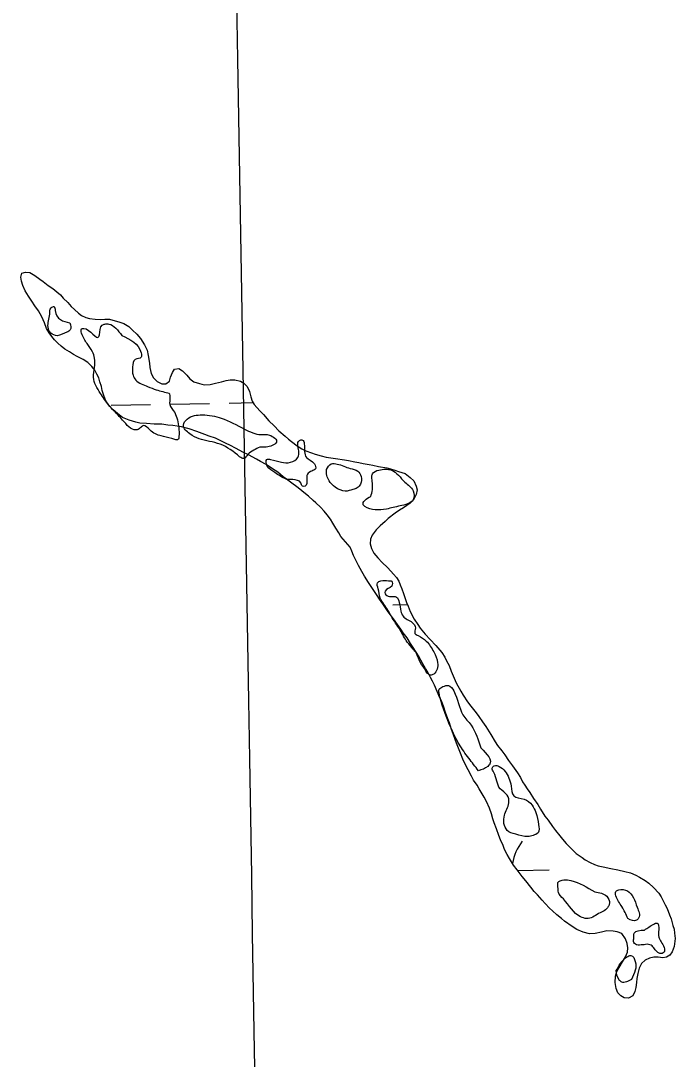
# Model space of a CAD drawing. Extents: x 3887375 to 3925618, y 296674 to 322633.
# Drawn here: x 3901863 to 3902394, y 315013 to 315857 of the extents above; entities that cross this region are included whole.
import ezdxf

# ---------------------------------------------------------------- set-up
doc = ezdxf.new("R2010")
doc.units = 0
for name, color, linetype in [('V-GRID-MAJR', 7, 'Continuous'), ('V-RIVR-EDGE', 7, 'Continuous'), ('V-TOPO-SHOR', 7, 'Continuous'), ('V-WETL-SWMP', 7, 'Continuous')]:
    doc.layers.add(name, color=color, linetype=linetype)

msp = doc.modelspace()

# ---------------------------------------------------------------- linework, layer by layer
at = {"layer": 'V-GRID-MAJR'}
msp.add_spline([(3902269.224, 302288.246), (3902166.142, 308345.103), (3902063.008, 314405.044), (3901959.873, 320464.981), (3901959.8200000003, 320468.069)], degree=3, dxfattribs=at)
at = {"layer": 'V-RIVR-EDGE'}
for points in [[(3901892.2476071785, 315600.76689572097), (3901886.9693509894, 315602.9815024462), (3901884.779785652, 315607.83033786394), (3901886.1268407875, 315618.3944715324), (3901887.4608308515, 315623.6749052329), (3901889.6645500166, 315624.55007811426), (3901890.5375453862, 315621.4657422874), (3901894.9221198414, 315613.969613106), (3901902.4008289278, 315611.3092542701)], [(3901902.4008289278, 315611.3092542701), (3901902.8269834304, 315605.58415721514), (3901900.1807784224, 315603.82945642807), (3901892.2476071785, 315600.76689572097)], [(3901983.2771122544, 315554.30914850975), (3901983.707621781, 315550.34528477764), (3901983.6945567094, 315545.0615848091), (3901987.641000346, 315538.4471610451), (3901989.8283881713, 315532.717708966), (3901991.115561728, 315519.06488444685), (3901990.669809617, 315516.8644315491), (3901985.3871984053, 315517.31780495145), (3901976.586475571, 315519.5411217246), (3901967.3519769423, 315524.4073772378), (3901962.0769870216, 315527.94290895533), (3901959.4296932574, 315525.7478998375), (3901956.344268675, 315524.4345961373), (3901945.3561580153, 315532.3873649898), (3901938.3297335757, 315539.89002670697), (3901933.9386265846, 315544.7443059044), (3901927.3568654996, 315554.00711218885), (3901921.6655198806, 315567.2305159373), (3901922.565734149, 315575.1538883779), (3901922.5842430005, 315582.6391299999), (3901920.83607475, 315587.92718499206), (3901916.4493227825, 315594.54269751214), (3901912.066925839, 315602.91944335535), (3901912.075635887, 315606.44191000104), (3901913.837957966, 315606.8778633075), (3901926.150259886, 315600.24275317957), (3901926.593834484, 315601.56258941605), (3901928.8149737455, 315609.4826955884), (3901931.0186929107, 315610.35786846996), (3901934.100851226, 315610.3502471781), (3901944.645387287, 315601.0776420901)], [(3901944.645387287, 315601.0776420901), (3901960.461647, 315586.94858029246), (3901960.4529369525, 315583.42611364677), (3901955.605190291, 315581.6768566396), (3901953.3884060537, 315575.5179837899), (3901953.812383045, 315568.91227007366), (3901956.0041258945, 315564.94405131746), (3901965.6778440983, 315559.6363987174), (3901972.716244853, 315556.97712863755), (3901983.2771122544, 315554.30914850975)], [(3902040.3898107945, 315502.6515355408), (3902024.5637522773, 315512.8178223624), (3902007.40261494, 315517.2633671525), (3901999.927172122, 315521.2446509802), (3901994.660892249, 315528.3026493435), (3901997.7550268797, 315533.1384196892), (3902010.0923701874, 315536.63040116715), (3902025.496629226, 315533.9504447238), (3902044.4081123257, 315525.0974616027), (3902057.606474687, 315520.66171561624), (3902064.6503192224, 315520.2039871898), (3902070.3601736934, 315514.46582506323), (3902066.831174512, 315511.8326851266), (3902061.984516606, 315510.5237364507), (3902056.7008166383, 315510.53680152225)], [(3902083.494299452, 315484.05188756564), (3902078.211688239, 315484.50526096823), (3902068.978278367, 315489.8118248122), (3902062.827026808, 315495.11076736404), (3902062.3997835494, 315500.3955560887), (3902065.481941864, 315500.3879347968), (3902074.2826646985, 315498.1646180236), (3902081.76790632, 315498.14610917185), (3902087.501713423, 315502.09473032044), (3902088.395395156, 315507.3762527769), (3902088.856389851, 315515.74102230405), (3902091.499328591, 315516.1747980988), (3902092.812632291, 315513.08937351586), (3902094.546646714, 315502.07731022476), (3902101.138206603, 315496.7772789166), (3902102.009024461, 315492.8123264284), (3902098.9225111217, 315491.05871439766), (3902095.3935119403, 315488.42557446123), (3902094.9423160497, 315484.02357991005)], [(3902056.7008166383, 315510.53680152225), (3902051.8508924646, 315507.9069278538), (3902046.998790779, 315504.39643752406), (3902043.9090111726, 315501.32190050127), (3902040.3898107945, 315502.6515355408)], [(3902110.814102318, 315492.3502429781), (3902114.7877648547, 315496.74352748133), (3902119.6311564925, 315496.73155116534), (3902130.1898463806, 315493.1829543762), (3902136.348719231, 315490.9661701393), (3902138.979681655, 315486.5565542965), (3902138.5241307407, 315480.39332642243), (3902135.8746594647, 315477.3177006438), (3902132.348926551, 315476.00548569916), (3902126.1813436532, 315474.69980329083), (3902117.823106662, 315477.8026479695)], [(3902117.823106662, 315477.8026479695), (3902112.9927800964, 315483.0983242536), (3902111.2424343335, 315487.50576258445), (3902110.814102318, 315492.3502429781)], [(3902146.8649476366, 315470.24554845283), (3902148.200026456, 315475.96629048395), (3902147.7836707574, 315485.6541625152), (3902148.23160038, 315488.7352320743), (3902153.5229216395, 315491.8043253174), (3902163.6500132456, 315491.77928392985), (3902174.6337688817, 315482.065281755), (3902181.2209737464, 315475.00401712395), (3902181.2024648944, 315467.518775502), (3902176.791760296, 315464.44750474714), (3902170.623088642, 315462.70151400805), (3902159.6088478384, 315460.0868829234)], [(3902094.9423160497, 315484.02357991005), (3902093.608325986, 315478.74314621), (3902091.4067843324, 315478.7485899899), (3902090.0923918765, 315481.3937062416), (3902083.494299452, 315484.05188756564)], [(3902159.6088478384, 315460.0868829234), (3902142.001958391, 315462.3319748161), (3902140.6842996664, 315463.6561660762), (3902142.013934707, 315467.1753664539), (3902146.8649476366, 315470.24554845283)], [(3902190.550645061, 315330.55893202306), (3902186.16498185, 315337.6147528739), (3902183.9765052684, 315342.9038966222), (3902181.3433653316, 315346.4328958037), (3902176.514127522, 315352.1688804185), (3902170.8140718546, 315361.86981752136), (3902163.357137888, 315373.3363429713), (3902160.7272642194, 315378.1862671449), (3902154.5869002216, 315387.8882930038), (3902152.844175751, 315395.37788964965), (3902152.415843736, 315400.2223700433), (3902155.062048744, 315401.9770708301), (3902161.2263653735, 315401.96182824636), (3902163.8671266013, 315401.5149873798), (3902163.8573277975, 315397.55221240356), (3902158.5638290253, 315393.6025024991), (3902158.5583852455, 315391.4009608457), (3902162.075408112, 315389.19070914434), (3902167.798327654, 315388.7362469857), (3902169.9889817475, 315384.32771989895), (3902171.2924866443, 315377.27952034), (3902173.0439211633, 315373.3123903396), (3902180.5160977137, 315368.0101815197), (3902183.1470601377, 315363.6005656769), (3902182.6958642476, 315359.198571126), (3902185.333359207, 315357.43080526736), (3902191.927096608, 315353.0113906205), (3902198.069638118, 315344.1899814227)], [(3902198.069638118, 315344.1899814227), (3902201.1300213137, 315335.37619351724), (3902198.024999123, 315326.1373398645), (3902195.380971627, 315325.263255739), (3902190.550645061, 315330.55893202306)], [(3902234.3767920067, 315247.6720902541), (3902226.4762834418, 315257.81877946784), (3902218.5790411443, 315269.2863936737), (3902211.568948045, 315283.3936803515), (3902203.2607938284, 315306.7507082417), (3902202.389975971, 315310.71566073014), (3902202.397597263, 315313.7978190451), (3902205.485199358, 315315.9917394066), (3902209.8904601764, 315316.86146850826), (3902214.282655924, 315312.44749764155), (3902221.719992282, 315293.0554222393), (3902228.303930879, 315284.6732326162), (3902236.1837530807, 315266.1606851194)], [(3902236.1837530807, 315266.1606851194), (3902243.1949349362, 315252.4937067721), (3902241.870743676, 315251.176048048), (3902234.3767920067, 315247.6720902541)], [(3902254.965674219, 315204.9110106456), (3902255.4223138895, 315211.51454685), (3902258.9698219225, 315221.6329284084), (3902257.664139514, 315227.8005113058), (3902251.9531962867, 315233.0983651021), (3902246.7021589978, 315246.3206800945), (3902245.3899440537, 315249.8464130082), (3902247.1555324, 315251.603291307), (3902251.117218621, 315251.1531841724), (3902255.9508114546, 315247.17843288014), (3902260.764806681, 315235.2781316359), (3902262.9467507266, 315227.3471379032), (3902271.306076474, 315224.6846015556), (3902277.8987251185, 315219.8248785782), (3902280.965640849, 315213.65294065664), (3902283.143229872, 315203.9607136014), (3902282.6865902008, 315197.357177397), (3902278.718371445, 315195.1654345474), (3902274.3131106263, 315194.295705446), (3902264.630682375, 315196.0808914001)], [(3902264.630682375, 315196.0808914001), (3902257.5933703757, 315199.18046981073), (3902254.965674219, 315204.9110106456)], [(3902331.8388985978, 315131.62929545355), (3902322.142316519, 315127.6904731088), (3902317.302191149, 315129.0233744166), (3902303.2482535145, 315143.5883895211), (3902299.2985436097, 315148.88188829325), (3902298.869122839, 315153.2860603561), (3902298.8778328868, 315156.80852700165), (3902303.726668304, 315158.99809233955), (3902309.449587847, 315158.5436301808), (3902328.8002905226, 315149.2492499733)], [(3902328.8002905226, 315149.2492499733), (3902338.4783637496, 315145.70283069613), (3902340.6657515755, 315139.9733786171), (3902339.778602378, 315137.3337061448), (3902331.8388985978, 315131.62929545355)], [(3902355.605749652, 315127.6077276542), (3902350.7863106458, 315137.3064872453), (3902345.9646941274, 315146.1246301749), (3902345.973404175, 315149.6470968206), (3902348.178212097, 315150.962578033), (3902355.2209678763, 315150.06454127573), (3902363.113855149, 315136.83569374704)], [(3902363.113855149, 315136.83569374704), (3902364.413005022, 315128.02626086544), (3902362.6474166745, 315126.26938256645), (3902355.605749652, 315127.6077276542)], [(3902369.232444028, 315118.3275012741), (3902376.729661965, 315123.15238406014), (3902379.373689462, 315124.02646818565), (3902380.6815493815, 315118.7395019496), (3902380.666306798, 315112.57518531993), (3902385.0487037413, 315104.1984394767), (3902385.0389049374, 315100.2356645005), (3902381.51426078, 315099.36375788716), (3902376.6817567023, 315103.77881750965), (3902373.606130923, 315106.4282887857), (3902368.7627392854, 315106.44026510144), (3902363.9182588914, 315106.0119330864)], [(3902363.9182588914, 315106.0119330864), (3902360.401236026, 315108.22218478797), (3902360.408857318, 315111.30434310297), (3902360.8600532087, 315115.7063376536), (3902369.232444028, 315118.3275012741)], [(3902346.2547541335, 315085.36099178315), (3902351.5591404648, 315093.7137849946), (3902354.6478313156, 315096.3480136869), (3902358.173564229, 315097.6602286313), (3902361.6840545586, 315092.8081269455), (3902361.6666344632, 315085.76319365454), (3902358.5659672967, 315078.2855733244)], [(3902358.5659672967, 315078.2855733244), (3902350.634973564, 315076.10362927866), (3902348.8770065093, 315077.42890929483), (3902346.2547541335, 315085.36099178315)]]:
    msp.add_spline(points, degree=3, dxfattribs=at)
at = {"layer": 'V-TOPO-SHOR'}
for points in [[(3902122.436, 315437.982), (3902120.919, 315440.792), (3902118.5100000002, 315444.552), (3902116.116, 315448.771), (3902114.146, 315451.825), (3902111.5, 315455.362), (3902109.069, 315458.43200000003), (3902105.9560000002, 315461.754), (3902102.382, 315465.09), (3902100.1520000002, 315467.232), (3902096.3510000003, 315470.576), (3902092.539, 315473.691), (3902089.1750000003, 315476.331), (3902086.707, 315478.25), (3902082.66, 315481.142), (3902078.398, 315484.503), (3902075.701, 315486.43), (3902071.4450000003, 315490.018), (3902066.9390000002, 315492.926), (3902061.987, 315496.30700000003), (3902057.236, 315498.761), (3902054.078, 315500.705), (3902047.518, 315504.137), (3902042.99, 315506.355), (3902037.563, 315509.292), (3902032.361, 315511.991), (3902029.418, 315513.468), (3902024.667, 315515.92100000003), (3902020.812, 315517.658), (3902015.58, 315519.438), (3902012.17, 315520.699), (3902005.579, 315523.212), (3901999.433, 315525.254), (3901993.275, 315526.833), (3901986.181, 315527.984), (3901982.052, 315528.348), (3901977.239, 315528.965), (3901971.0360000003, 315529.166), (3901964.839, 315529.596), (3901959.329, 315530.005), (3901956.1350000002, 315530.8), (3901950.664, 315532.356), (3901945.217, 315534.603), (3901941.1780000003, 315537.726), (3901937.596, 315540.833), (3901934.262, 315544.392), (3901931.6240000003, 315548.159), (3901930.149, 315552.347), (3901928.6750000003, 315556.53500000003), (3901928.0810000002, 315559.54600000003), (3901926.83, 315563.496), (3901926.015, 315566.744), (3901924.503, 315569.784), (3901922.762, 315572.831), (3901920.3310000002, 315575.901), (3901917.218, 315579.223), (3901913.387, 315581.648), (3901908.406, 315584.109), (3901905.463, 315585.586), (3901902.0840000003, 315587.765), (3901898.473, 315589.952), (3901895.329, 315592.355), (3901892.647, 315594.743), (3901889.98, 315597.589), (3901887.762, 315600.192), (3901885.792, 315603.248), (3901883.6070000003, 315606.768), (3901881.915, 315611.424), (3901879.775, 315616.324), (3901876.944, 315621.248), (3901874.083, 315625.252), (3901871.6750000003, 315629.01), (3901868.8140000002, 315633.014), (3901866.19, 315637.241), (3901864.2630000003, 315641.672), (3901863.227, 315645.156), (3901862.6410000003, 315648.396), (3901863.436, 315651.593)], [(3902355.329, 315100.306), (3902355.669, 315103.74700000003), (3902355.099, 315107.446), (3902353.84, 315111.167), (3902350.757, 315115.408), (3902346.895, 315116.913), (3902343.6920000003, 315117.479), (3902338.637, 315117.643), (3902334.2320000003, 315116.635), (3902329.133, 315115.42), (3902324.529, 315115.339), (3902319.282, 315116.659), (3902314.293, 315118.892), (3902310.4590000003, 315121.317), (3902304.151, 315125.433), (3902301.691, 315127.58400000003), (3902297.882, 315130.696), (3902294.532, 315133.797), (3902292.0700000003, 315135.94800000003), (3902288.515, 315139.742), (3902286.075, 315142.583), (3902282.3030000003, 315146.847), (3902279.6350000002, 315149.694), (3902276.98, 315152.999), (3902272.7800000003, 315158.197), (3902269.904, 315161.742), (3902265.708, 315167.169), (3902262.841, 315170.944), (3902259.5640000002, 315176.34), (3902257.6, 315179.623), (3902255.437, 315183.836), (3902254.387, 315186.86100000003), (3902252.236, 315191.53), (3902250.739, 315195.03), (3902248.843, 315200.384), (3902247.17, 315205.498), (3902246.117, 315208.523), (3902244.872, 315212.705), (3902243.182, 315217.36), (3902240.827, 315222.727), (3902238.869, 315226.242), (3902234.949, 315233.039), (3902233.2, 315235.857), (3902230.347, 315240.09), (3902228.615, 315243.367), (3902226.014, 315248.284), (3902224.058, 315251.799), (3902221.693, 315256.935), (3902219.79, 315262.05700000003), (3902217.017, 315268.82), (3902215.7490000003, 315272.31200000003), (3902213.855, 315277.663), (3902212.358, 315281.163), (3902210.691, 315286.50800000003), (3902209.417, 315289.771), (3902207.512, 315294.895), (3902205.8370000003, 315300.009), (3902204.569, 315303.501), (3902202.208, 315308.639), (3902200.711, 315312.137), (3902198.577, 315317.267), (3902197.063, 315320.309), (3902195.322, 315323.356), (3902193.166, 315327.79600000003), (3902191.417, 315330.612), (3902189.2460000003, 315334.593), (3902185.541, 315340.926), (3902181.1610000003, 315347.739), (3902179.197, 315351.02400000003), (3902176.352, 315355.487), (3902173.268, 315359.728), (3902171.289, 315362.553), (3902168.651, 315366.319), (3902165.352, 315371.027), (3902160.937, 315376.692), (3902156.5500000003, 315383.27400000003), (3902153.912, 315387.043), (3902151.931, 315389.867), (3902149.308, 315394.094), (3902145.144, 315400.439), (3902141.861, 315405.608), (3902139.682, 315409.358), (3902136.85, 315414.281), (3902135.14, 315418.248), (3902132.975, 315422.45900000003), (3902131.478, 315425.95900000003), (3902130.204, 315429.219), (3902122.436, 315437.982)], [(3902352.519, 315063.36), (3902349.805, 315064.829), (3902347.5810000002, 315067.202), (3902346.092, 315070.93200000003), (3902345.33, 315075.786), (3902345.494, 315080.842), (3902346.77, 315084.711), (3902348.4820000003, 315087.877), (3902351.396, 315092.614), (3902353.592, 315096.454), (3902355.329, 315100.306)]]:
    msp.add_lwpolyline(points, dxfattribs=at)
at = {"layer": 'V-WETL-SWMP'}
for p, q in [((3901935.9337888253, 315544.596677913), (3901967.9290759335, 315545.1458617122)), ((3901983.926719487, 315545.42045361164), (3902015.922006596, 315545.96963741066)), ((3902031.9196501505, 315546.24422931), (3902051.2730231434, 315546.5764207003)), ((3902164.660394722, 315382.32418334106), (3902176.6353309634, 315382.52972739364)), ((3902266.0029819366, 315166.7886805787), (3902291.7785424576, 315167.23110574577))]:
    msp.add_line(p, q, dxfattribs=at)
for points in [[(3902086.707, 315478.251), (3902082.66, 315481.143), (3902078.398, 315484.502), (3902075.7, 315486.43), (3902071.446, 315490.01900000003), (3902066.9390000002, 315492.926), (3902061.988, 315496.30700000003), (3902057.236, 315498.762), (3902054.079, 315500.705), (3902047.519, 315504.13800000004), (3902042.99, 315506.356), (3902037.5640000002, 315509.292), (3902032.361, 315511.992), (3902029.418, 315513.467), (3902024.667, 315515.922), (3902020.812, 315517.658), (3902015.579, 315519.438), (3902012.169, 315520.699), (3902005.579, 315523.213), (3901999.434, 315525.253), (3901993.274, 315526.833), (3901986.18, 315527.983), (3901982.051, 315528.348), (3901977.24, 315528.964), (3901971.035, 315529.165), (3901964.838, 315529.596), (3901959.33, 315530.005), (3901956.1350000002, 315530.799), (3901950.665, 315532.357), (3901945.216, 315534.604), (3901941.177, 315537.726), (3901937.597, 315540.833), (3901934.262, 315544.392), (3901931.6240000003, 315548.158), (3901930.149, 315552.347), (3901928.6750000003, 315556.53500000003), (3901928.082, 315559.545), (3901926.83, 315563.49700000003), (3901926.015, 315566.744), (3901924.504, 315569.783), (3901922.762, 315572.831), (3901920.3310000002, 315575.9), (3901917.219, 315579.222), (3901913.387, 315581.647), (3901908.4050000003, 315584.109), (3901905.463, 315585.585), (3901902.083, 315587.765), (3901898.473, 315589.952), (3901895.33, 315592.355), (3901892.647, 315594.742), (3901889.9790000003, 315597.589), (3901887.7630000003, 315600.192), (3901885.792, 315603.24700000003), (3901883.606, 315606.768), (3901881.916, 315611.424), (3901879.775, 315616.324), (3901876.944, 315621.24700000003), (3901874.083, 315625.251), (3901871.6750000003, 315629.01), (3901868.8140000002, 315633.014), (3901866.191, 315637.24), (3901864.264, 315641.673), (3901863.227, 315645.157), (3901862.642, 315648.397), (3901863.436, 315651.592), (3901866.461, 315652.64400000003), (3901870.13, 315652.295), (3901873.9620000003, 315649.87), (3901878.002, 315646.748), (3901880.707, 315645.05), (3901884.969, 315641.691), (3901888.571, 315639.27400000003), (3901891.936, 315636.634), (3901894.842, 315634.009), (3901897.058, 315631.407), (3901900.853, 315627.833), (3901903.5130000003, 315624.756), (3901906.1890000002, 315622.139), (3901909.5470000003, 315619.26900000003), (3901912.015, 315617.348), (3901915.41, 315615.628), (3901918.375, 315614.842), (3901922.9560000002, 315614.233), (3901927.092, 315614.099), (3901930.784, 315614.439), (3901934.691, 315614.31200000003), (3901939.25, 315613.014), (3901942.215, 315612.227), (3901946.306, 315610.714), (3901950.3680000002, 315608.282), (3901953.4960000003, 315605.42), (3901956.839, 315602.091), (3901959.944, 315598.539), (3901963.227, 315593.37200000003), (3901965.1610000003, 315589.168), (3901966.168, 315584.765), (3901967.1240000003, 315578.752), (3901967.464, 315575.06), (3901968.4560000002, 315570.197), (3901970.413, 315566.683), (3901973.3030000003, 315563.599)], [(3901973.3030000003, 315563.599), (3901977.1580000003, 315561.863), (3901980.375, 315561.759), (3901983.437, 315563.96), (3901984.231, 315567.155), (3901985.736, 315571.017), (3901987.435, 315573.722), (3901990.904, 315574.3), (3901994.062, 315572.357), (3901997.397, 315568.798), (3902000.065, 315565.951), (3902003.208, 315563.548), (3902007.759, 315562.02), (3902011.636, 315560.974), (3902016.477, 315561.277), (3902020.88, 315562.284), (3902025.521, 315563.514), (3902029.465, 315564.536), (3902032.705, 315565.121), (3902036.611, 315564.995), (3902040.948, 315563.934), (3902043.6610000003, 315562.465), (3902046.559, 315559.61100000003), (3902048.5, 315555.637), (3902049.507, 315551.233), (3902050.545, 315547.749), (3902052.294, 315544.93200000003), (3902056.733, 315539.956), (3902059.6240000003, 315536.87200000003), (3902064.063, 315531.897), (3902068.302, 315527.849), (3902072.312, 315523.808), (3902077.2260000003, 315519.277), (3902080.139, 315516.882), (3902082.6070000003, 315514.962), (3902087.091, 315511.366), (3902090.924, 315508.941), (3902094.096, 315507.457), (3902098.64, 315505.7), (3902101.827, 315504.676), (3902106.616, 315503.37), (3902110.723, 315502.317), (3902118.276, 315501.151), (3902125.608, 315500.223), (3902128.81, 315499.659), (3902133.836, 315498.576), (3902137.268, 315498.005), (3902140.693, 315497.203), (3902145.4960000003, 315496.357), (3902148.469, 315495.801), (3902153.265, 315494.72500000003), (3902159.9, 315493.589), (3902162.865, 315492.803), (3902166.282, 315491.772), (3902169.469, 315490.748), (3902174.703, 315488.968), (3902178.972, 315485.839), (3902181.87, 315482.984), (3902183.804, 315478.78), (3902184.626, 315475.76300000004), (3902183.81, 315471.879), (3902181.6, 315467.58), (3902178.983, 315464.904), (3902173.5700000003, 315461.169), (3902170.2860000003, 315459.205), (3902166.757, 315456.789), (3902161.092, 315452.37200000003), (3902158.49, 315450.156), (3902154.464, 315446.606), (3902151.364, 315443.256), (3902148.005, 315438.994), (3902146.522, 315435.821), (3902146.395, 315431.915), (3902147.4250000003, 315428.201), (3902149.3740000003, 315424.457), (3902152.472, 315420.675), (3902156.022, 315416.64900000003), (3902160.491, 315412.593), (3902163.159, 315409.746), (3902165.383, 315407.374), (3902167.821, 315404.534), (3902169.5700000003, 315401.717), (3902170.852, 315398.684), (3902172.127, 315395.422), (3902173.379, 315391.471), (3902175.9050000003, 315384.257), (3902177.187, 315381.22500000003), (3902178.8910000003, 315377.029), (3902182.137, 315370.712), (3902184.99, 315366.479), (3902186.961, 315363.424), (3902190.949, 315358.694), (3902195.173, 315354.186), (3902199.62, 315349.441), (3902204.497, 315343.761), (3902207.1350000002, 315339.995), (3902208.417, 315336.963), (3902210.596, 315333.211), (3902212.285, 315328.556), (3902214.626, 315322.728), (3902216.116, 315318.999)], [(3902355.328, 315100.30700000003), (3902355.669, 315103.74700000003), (3902355.099, 315107.446), (3902353.84, 315111.167), (3902350.757, 315115.408), (3902346.895, 315116.914), (3902343.6920000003, 315117.478), (3902338.637, 315117.642), (3902334.233, 315116.635), (3902329.133, 315115.42), (3902324.529, 315115.339), (3902319.281, 315116.66000000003), (3902314.292, 315118.892), (3902310.46, 315121.317), (3902304.1520000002, 315125.433), (3902301.6920000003, 315127.583), (3902297.882, 315130.697), (3902294.532, 315133.797), (3902292.071, 315135.947), (3902288.514, 315139.743), (3902286.075, 315142.583), (3902282.3030000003, 315146.846), (3902279.6350000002, 315149.693), (3902276.981, 315153), (3902272.779, 315158.19800000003), (3902269.904, 315161.742), (3902265.7090000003, 315167.169), (3902262.841, 315170.943), (3902259.565, 315176.34), (3902257.6010000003, 315179.624), (3902255.438, 315183.836), (3902254.386, 315186.86), (3902252.237, 315191.531), (3902250.74, 315195.03), (3902248.843, 315200.38300000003), (3902247.169, 315205.498), (3902246.117, 315208.523), (3902244.872, 315212.704), (3902243.183, 315217.36), (3902240.827, 315222.728), (3902238.87, 315226.242), (3902234.95, 315233.04), (3902233.201, 315235.858), (3902230.348, 315240.091), (3902228.614, 315243.368), (3902226.0130000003, 315248.284), (3902224.057, 315251.798), (3902221.693, 315256.936), (3902219.789, 315262.058), (3902217.017, 315268.82), (3902215.75, 315272.31200000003), (3902213.8540000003, 315277.664), (3902212.3570000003, 315281.163), (3902210.69, 315286.509), (3902209.416, 315289.771), (3902207.512, 315294.89400000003), (3902205.8370000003, 315300.009), (3902204.5700000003, 315303.501), (3902202.207, 315308.63800000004), (3902200.71, 315312.13800000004), (3902198.576, 315317.268), (3902197.0640000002, 315320.308), (3902195.323, 315323.355), (3902193.166, 315327.79600000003), (3902191.417, 315330.613), (3902189.2460000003, 315334.594), (3902185.541, 315340.926), (3902181.1610000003, 315347.739), (3902179.197, 315351.02400000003), (3902176.3510000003, 315355.487), (3902173.268, 315359.728), (3902171.29, 315362.553), (3902168.651, 315366.319), (3902165.353, 315371.027), (3902160.936, 315376.692), (3902156.549, 315383.275), (3902153.9110000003, 315387.042), (3902151.932, 315389.867), (3902149.309, 315394.093), (3902145.144, 315400.439), (3902141.861, 315405.607), (3902139.682, 315409.358), (3902136.8510000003, 315414.281), (3902135.14, 315418.24700000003), (3902132.9760000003, 315422.458), (3902131.4790000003, 315425.958), (3902130.205, 315429.22000000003), (3902122.437, 315437.983), (3902120.918, 315440.793), (3902118.5100000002, 315444.552), (3902116.116, 315448.771), (3902114.145, 315451.825), (3902111.4990000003, 315455.362), (3902109.068, 315458.43200000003), (3902105.955, 315461.753), (3902102.383, 315465.09), (3902100.1520000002, 315467.233), (3902096.35, 315470.577), (3902092.54, 315473.691), (3902089.1750000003, 315476.331), (3902086.707, 315478.251)], [(3902216.116, 315318.999), (3902220.0360000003, 315312.201), (3902222, 315308.916), (3902225.512, 315303.741), (3902228.1580000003, 315300.205), (3902232.353, 315294.777), (3902234.554, 315291.715), (3902237.637, 315287.474), (3902240.275, 315283.708), (3902244.433, 315277.132), (3902247.923, 315271.267), (3902249.894, 315268.213), (3902253.2, 315263.735), (3902255.631, 315260.665), (3902258.699, 315255.964), (3902262.012, 315251.716), (3902265.969, 315246.067), (3902268.378, 315242.308), (3902270.097, 315238.571), (3902272.083, 315235.976), (3902273.824, 315232.929), (3902276.026, 315229.867), (3902279.094, 315225.166), (3902282.614, 315220.221), (3902284.793, 315216.47000000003), (3902288.29, 315210.835), (3902290.944, 315207.528), (3902294.4560000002, 315202.353), (3902296.88, 315199.054), (3902300.423, 315194.798), (3902302.639, 315192.196), (3902305.514, 315188.652), (3902308.182, 315185.804), (3902313.5330000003, 315180.57), (3902318.485, 315177.188), (3902320.953, 315175.268), (3902325.0300000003, 315173.295), (3902328.654, 315171.567), (3902331.612, 315170.551), (3902335.4960000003, 315169.735), (3902341.894, 315168.377), (3902347.609, 315167.271), (3902353.0870000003, 315165.943), (3902357.876, 315164.637), (3902362.19, 315162.887), (3902365.125, 315161.18200000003), (3902369.639, 315158.505), (3902372.789, 315156.332), (3902376.362, 315152.995), (3902380.808, 315148.25), (3902382.7800000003, 315145.195), (3902386.025, 315138.879), (3902387.537, 315135.839), (3902389.441, 315130.716), (3902390.716, 315127.454), (3902392.153, 315122.116), (3902393.205, 315119.092), (3902393.56, 315115.86), (3902394.108, 315111.471), (3902393.2090000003, 315105.059), (3902391.6890000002, 315100.737), (3902389.761, 315098.039), (3902386.944, 315096.29), (3902383.934, 315095.69800000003), (3902380.272, 315096.277), (3902376.825, 315096.389), (3902373.1180000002, 315095.589), (3902369.611, 315093.862), (3902366.764, 315091.194), (3902364.799, 315087.347), (3902363.738, 315083.011), (3902362.914, 315078.896), (3902362.58, 315075.68700000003), (3902361.986, 315071.565), (3902361.1920000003, 315068.37), (3902359.702, 315064.968), (3902356.187, 315063.011), (3902352.518, 315063.36100000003), (3902349.805, 315064.829), (3902347.582, 315067.202), (3902346.092, 315070.931), (3902345.33, 315075.786), (3902345.494, 315080.842), (3902346.77, 315084.711), (3902348.483, 315087.877), (3902351.397, 315092.613), (3902353.592, 315096.453), (3902355.328, 315100.30700000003)]]:
    msp.add_lwpolyline(points, dxfattribs=at)
msp.add_arc((3902297.0125578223, 315167.79581823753), 35.24628790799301, 140.21153501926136, 172.742624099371, dxfattribs=at)

doc.saveas('drawing.dxf')
